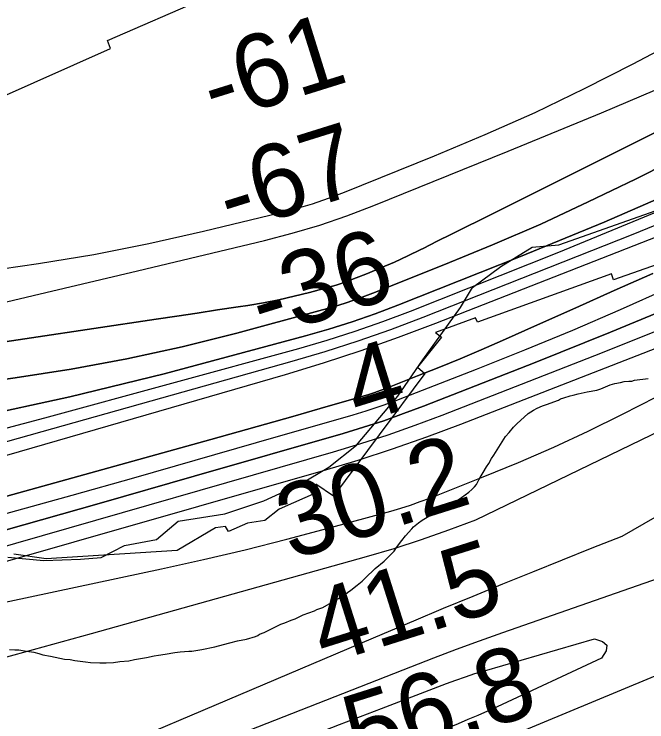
# Model space of a CAD drawing. Extents: x 3187622 to 3225504, y 800805 to 826213.
# Drawn here: x 3218254 to 3218830, y 811306 to 811950 of the extents above; entities that cross this region are included whole.
import ezdxf

# ---------------------------------------------------------------- set-up
doc = ezdxf.new("R2010")
doc.units = 0
for name, color, linetype in [('V-RIVR-EDGE', 7, 'Continuous'), ('V-RIVR-RANG', 7, 'Continuous'), ('V-RRAP-RVMT', 7, 'Continuous'), ('V-SITE-VEGE', 7, 'Continuous'), ('V-TOPO-DPTH', 7, 'Continuous'), ('V-TOPO-MAJR', 7, 'Continuous'), ('V-TOPO-MINR', 7, 'Continuous'), ('V-TOPO-WATR', 7, 'Continuous')]:
    doc.layers.add(name, color=color, linetype=linetype)

msp = doc.modelspace()

# ---------------------------------------------------------------- linework, layer by layer
at = {"layer": 'V-RIVR-EDGE'}
msp.add_lwpolyline([(3218248.55, 811455.94), (3218281.14, 811452.82), (3218314.61, 811454.04), (3218333.31, 811455.73), (3218354.64, 811466.55), (3218383.77, 811472.13), (3218403.37, 811488.6), (3218445.99, 811495.45), (3218481.23, 811507.1), (3218514.3, 811522.23), (3218540.42, 811537.81), (3218565.68, 811557.74), (3218603.17, 811602.42), (3218625.86, 811635.4), (3218660.32, 811683.13), (3218671.23, 811701.36), (3218696.92, 811720.42), (3218725.22, 811738.18), (3218749.57, 811740.29), (3218853.55, 811776.98)], dxfattribs=at)
at = {"layer": 'V-RRAP-RVMT'}
for p, q in [((3218339.12, 811926.21), (3218428.52, 811965.31)), ((3218341.97, 811918.82), (3218339.12, 811926.21)), ((3218235.87, 811871.66), (3218341.97, 811918.82)), ((3218929.91, 811754.28), (3218799.18, 811708.27)), ((3218797.41, 811713.75), (3218675.63, 811669.65)), ((3218799.18, 811708.27), (3218797.41, 811713.75)), ((3218673.85, 811673.7), (3218637.32, 811660.39)), ((3218675.63, 811669.65), (3218673.85, 811673.7)), ((3218637.32, 811660.39), (3218642.89, 811656.15)), ((3218642.89, 811656.15), (3218620.99, 811628.77)), ((3218620.99, 811628.77), (3218627.61, 811623.15)), ((3218627.61, 811623.15), (3218544.82, 811511.5)), ((3218544.82, 811511.5), (3218528.7, 811522.41)), ((3218528.7, 811522.41), (3218531.51, 811515.8)), ((3218531.51, 811515.8), (3218495.25, 811499.7)), ((3218495.25, 811499.7), (3218482.28, 811489.23)), ((3218446.55, 811484), (3218437.28, 811482.64)), ((3218449.13, 811479.22), (3218446.55, 811484)), ((3218466.44, 811486.91), (3218449.13, 811479.22)), ((3218482.28, 811489.23), (3218466.44, 811486.91)), ((3218437.28, 811482.64), (3218402.56, 811461.91)), ((3218283.29, 811454.42), (3218253.96, 811458.64)), ((3218402.56, 811461.91), (3218283.29, 811454.42))]:
    msp.add_line(p, q, dxfattribs=at)
at = {"layer": 'V-SITE-VEGE'}
for points in [[(3218358.48, 811361.71), (3218363.81, 811362.91), (3218374.47, 811364.51), (3218381.44, 811366.11), (3218385.54, 811366.91), (3218391.69, 811367.7), (3218400.3, 811369.3), (3218405.22, 811369.69), (3218413, 811370.47), (3218415.87, 811370.46), (3218424.89, 811372.06), (3218436.79, 811374.46), (3218444.58, 811376.47), (3218450.32, 811378.09), (3218457.29, 811379.7), (3218465.49, 811381.3), (3218473.7, 811383.72), (3218475.75, 811384.53), (3218477.4, 811385.75), (3218481.5, 811387.37), (3218496.69, 811395.08), (3218500.39, 811396.3), (3218506.13, 811398.73), (3218509.83, 811399.94), (3218517.22, 811403.59), (3218527.48, 811407.23), (3218529.53, 811408.45), (3218534.86, 811410.07), (3218547.19, 811416.98), (3218549.24, 811418.2), (3218551.29, 811419.83), (3218554.17, 811421.04), (3218557.46, 811423.9), (3218560.33, 811425.93), (3218566.09, 811430.41), (3218570.61, 811434.08), (3218576.38, 811439.79), (3218579.67, 811442.64), (3218582.55, 811445.49), (3218590.77, 811452.42), (3218599.83, 811461.39), (3218601.89, 811464.66), (3218606.84, 811471.19), (3218610.13, 811475.28), (3218615.9, 811481.8), (3218617.55, 811483.43), (3218622.07, 811487.1), (3218625.35, 811489.54), (3218631.52, 811493.2), (3218636.86, 811496.05), (3218643.02, 811499.71), (3218655.75, 811506.61), (3218661.09, 811510.27), (3218667.67, 811515.16), (3218670.55, 811517.6), (3218673.02, 811520.05), (3218674.66, 811522.09), (3218676.73, 811526.18), (3218683.75, 811538.03), (3218685.81, 811541.3), (3218688.29, 811545.79), (3218690.35, 811548.65), (3218701.08, 811565.81), (3218704.38, 811569.48), (3218708.5, 811574.38), (3218711.38, 811577.23), (3218721.66, 811586.61), (3218726.59, 811589.86), (3218729.88, 811591.49), (3218734.81, 811593.51), (3218738.5, 811594.73), (3218749.17, 811598.77), (3218751.22, 811599.99), (3218754.09, 811600.8), (3218759.84, 811602.82), (3218762.71, 811603.22), (3218767.22, 811604.43), (3218775.42, 811606.44), (3218784.03, 811608.04), (3218787.72, 811609.25), (3218796.34, 811612.9), (3218800.45, 811614.11), (3218805.78, 811614.9), (3218809.06, 811615.71), (3218813.16, 811616.1), (3218816.03, 811616.08), (3218818.49, 811616.89), (3218830.78, 811618.48)], [(3218249.96, 811372.04), (3218254.87, 811371.6), (3218258.56, 811371.59), (3218265.52, 811370.33), (3218272.07, 811369.48), (3218276.57, 811368.23), (3218280.25, 811366.98), (3218287.21, 811365.72), (3218299.9, 811363.2), (3218305.22, 811362.77), (3218309.32, 811361.93), (3218319.14, 811360.66), (3218323.65, 811360.23), (3218332.25, 811359.78), (3218337.99, 811359.75), (3218344.54, 811360.13), (3218350.28, 811360.93), (3218358.48, 811361.71)]]:
    msp.add_lwpolyline(points, dxfattribs=at)
at = {"layer": 'V-TOPO-DPTH'}
for points in [[(3218843.4, 811845.45), (3218677.79, 811762.73), (3218664.87, 811756.28), (3218651.95, 811749.82), (3218639.03, 811743.37), (3218626.11, 811736.92), (3218624.13, 811735.93), (3218612.13, 811730.13), (3218600.04, 811724.54), (3218587.81, 811719.26), (3218575.48, 811714.19), (3218557.38, 811707.02), (3218554.02, 811705.75), (3218550.63, 811704.56), (3218547.2, 811703.49), (3218543.75, 811702.5), (3218522.93, 811696.9), (3218509, 811693.41), (3218495, 811690.22), (3218480.91, 811687.5), (3218466.75, 811685.09), (3218457.94, 811683.75), (3218439.32, 811680.91), (3218420.7, 811678.08), (3218402.08, 811675.28), (3218383.46, 811672.49), (3218212.91, 811647)], [(3218212.91, 811647), (3218383.46, 811672.49), (3218402.08, 811675.28), (3218420.7, 811678.08), (3218439.32, 811680.91), (3218457.94, 811683.75), (3218466.75, 811685.09), (3218480.91, 811687.5), (3218495, 811690.22), (3218509, 811693.41), (3218522.93, 811696.9), (3218543.75, 811702.5), (3218547.2, 811703.49), (3218550.63, 811704.56), (3218554.02, 811705.75), (3218557.38, 811707.02), (3218575.48, 811714.19), (3218587.81, 811719.26), (3218600.04, 811724.54), (3218612.13, 811730.13), (3218624.13, 811735.93), (3218626.11, 811736.92), (3218639.03, 811743.37), (3218651.95, 811749.82), (3218664.87, 811756.28), (3218677.79, 811762.73), (3218843.4, 811845.45)], [(3218868.34, 811824.74), (3218823.55, 811802.18), (3218819.3, 811800.04), (3218776.37, 811779.14), (3218733.09, 811759.02), (3218689.3, 811740.05), (3218645.15, 811721.87), (3218580.31, 811696.16), (3218568.26, 811691.62), (3218556.11, 811687.36), (3218543.82, 811683.52), (3218531.45, 811679.97), (3218456.85, 811659.92), (3218406.91, 811647.49), (3218356.71, 811636.32), (3218306.14, 811627.03), (3218255.31, 811619), (3218203, 811611.74)], [(3218203, 811611.74), (3218255.31, 811619), (3218306.14, 811627.03), (3218356.71, 811636.32), (3218406.91, 811647.49), (3218456.85, 811659.92), (3218531.45, 811679.97), (3218543.82, 811683.52), (3218556.11, 811687.36), (3218568.26, 811691.62), (3218580.31, 811696.16), (3218645.15, 811721.87), (3218689.3, 811740.05), (3218733.09, 811759.02), (3218776.37, 811779.14), (3218819.3, 811800.04), (3218823.55, 811802.18), (3218868.34, 811824.74)], [(3218866.12, 811793.6), (3218790.79, 811760.88), (3218714.84, 811729.54), (3218603.24, 811685.3), (3218582.49, 811677.49), (3218561.59, 811670.16), (3218540.45, 811663.55), (3218519.14, 811657.43), (3218390.75, 811622.92), (3218304.78, 811601.72), (3218218.34, 811582.92)], [(3218218.34, 811582.92), (3218304.78, 811601.72), (3218390.75, 811622.92), (3218519.14, 811657.43), (3218540.45, 811663.55), (3218561.59, 811670.16), (3218582.49, 811677.49), (3218603.24, 811685.3), (3218714.84, 811729.54), (3218790.79, 811760.88), (3218866.12, 811793.6)], [(3217734.53, 811420.36), (3217816.61, 811447.54), (3217831.19, 811452.15), (3217845.84, 811456.5), (3217860.59, 811460.46), (3217875.43, 811464.15), (3217940.65, 811479.49), (3217988.08, 811490.97), (3218035.4, 811502.84), (3218082.56, 811515.33), (3218129.62, 811528.22), (3218507.03, 811634.22), (3218537.18, 811643.19), (3218567.12, 811652.77), (3218596.76, 811663.27), (3218626.19, 811674.38), (3218817.15, 811749.86), (3218910.49, 811788.21)], [(3217734.53, 811420.36), (3217816.61, 811447.54), (3217831.19, 811452.15), (3217845.84, 811456.5), (3217860.59, 811460.46), (3217875.43, 811464.15), (3217940.65, 811479.49), (3217988.08, 811490.97), (3218035.4, 811502.84), (3218082.56, 811515.33), (3218129.62, 811528.22), (3218507.03, 811634.22), (3218537.18, 811643.19), (3218567.12, 811652.77), (3218596.76, 811663.27), (3218626.19, 811674.38), (3218817.15, 811749.86), (3218910.49, 811788.21)], [(3218834.95, 811714.18), (3218800, 811698.5), (3218765.03, 811682.86), (3218730.05, 811667.25), (3218698.25, 811653.07), (3218679.1, 811644.7), (3218659.88, 811636.5), (3218640.54, 811628.56), (3218621.13, 811620.81), (3218592.35, 811609.54), (3218587.25, 811607.63), (3218582.12, 811605.8), (3218576.94, 811604.12), (3218571.74, 811602.54), (3218532.56, 811591.18), (3218507.73, 811584.02), (3218482.88, 811576.92), (3218458.01, 811569.91), (3218433.12, 811562.95), (3217934.18, 811424.34)], [(3217934.18, 811424.34), (3218433.12, 811562.95), (3218458.01, 811569.91), (3218482.88, 811576.92), (3218507.73, 811584.02), (3218532.56, 811591.18), (3218571.74, 811602.54), (3218576.94, 811604.12), (3218582.12, 811605.8), (3218587.25, 811607.63), (3218592.35, 811609.54), (3218621.13, 811620.81), (3218640.54, 811628.56), (3218659.88, 811636.5), (3218679.1, 811644.7), (3218698.25, 811653.07), (3218730.05, 811667.25), (3218765.03, 811682.86), (3218800, 811698.5), (3218834.95, 811714.18)], [(3218864.75, 811688.92), (3218796.59, 811660.62), (3218728.09, 811633.11), (3218626.42, 811593.32), (3218608.42, 811586.56), (3218590.3, 811580.13), (3218572.01, 811574.21), (3218553.61, 811568.63), (3218417.85, 811529.52), (3218331.44, 811504.78), (3218244.98, 811480.23), (3218158.43, 811455.98), (3218071.83, 811431.92), (3217914.52, 811388.52), (3217892.36, 811382.22), (3217870.27, 811375.71), (3217848.28, 811368.87), (3217826.35, 811361.81), (3217696.74, 811319.01)]]:
    msp.add_lwpolyline(points, dxfattribs=at)
at = {"layer": 'V-TOPO-MAJR'}
for points in [[(3217774.76, 811576.41), (3217806.71, 811585.85), (3217838.93, 811594.34), (3217871.32, 811602.19), (3218033.01, 811638.82), (3218116.43, 811657.88), (3218199.8, 811677.15), (3218283.1, 811696.71), (3218366.36, 811716.49), (3218481.96, 811744.16), (3218507.2, 811750.81), (3218532.2, 811758.19), (3218556.85, 811766.69), (3218581.26, 811775.92), (3218703.45, 811825.31), (3218788.51, 811860.4), (3218873.22, 811896.3)], [(3218052.45, 811373.71), (3218388.37, 811445.4), (3218426.41, 811453.86), (3218464.34, 811462.75), (3218502.11, 811472.3), (3218539.78, 811482.28), (3218596.95, 811497.96), (3218605.9, 811500.57), (3218614.79, 811503.38), (3218623.59, 811506.47), (3218632.31, 811509.75), (3218680.93, 811528.95), (3218713.06, 811542.17), (3218744.91, 811556), (3218776.36, 811570.74), (3218807.52, 811586.09), (3218838.56, 811601.74)]]:
    msp.add_lwpolyline(points, dxfattribs=at)
at = {"layer": 'V-TOPO-MINR'}
for points in [[(3217748.8, 811224.93), (3217863.55, 811261.99), (3217882.32, 811267.87), (3217901.16, 811273.52), (3217920.09, 811278.84), (3217939.09, 811283.93), (3218042.42, 811310.62), (3218113.08, 811329.1), (3218183.66, 811347.86), (3218254.12, 811367.05), (3218324.51, 811386.52), (3218574.69, 811456.53), (3218599.83, 811463.99), (3218624.8, 811471.96), (3218649.51, 811480.7), (3218674.05, 811489.95), (3219359.6, 811821.68), (3219399.51, 811839.56), (3219410.57, 811844.5), (3219421.64, 811849.44), (3219432.71, 811854.36), (3219443.79, 811859.28), (3220000.12, 812105.55)], [(3217234.1, 811424.8), (3217778.01, 811679.77), (3217811.02, 811685.79), (3217844.41, 811690.11), (3217951.79, 811699.81), (3218166.54, 811708.18), (3218225.95, 811715.76), (3218276.44, 811723.05), (3218326.74, 811731.42), (3218376.73, 811741.44), (3218426.52, 811752.55), (3218495.64, 811769.15), (3218510.62, 811773.11), (3218525.46, 811777.49), (3218540.08, 811782.54), (3218554.57, 811788.02), (3218636.62, 811821.14), (3218682.51, 811840.47), (3218727.98, 811860.7), (3218772.82, 811882.3), (3218817.24, 811904.8), (3218839.76, 811916.64)], [(3218212.91, 811647), (3218383.46, 811672.49), (3218402.08, 811675.28), (3218420.7, 811678.08), (3218439.32, 811680.91), (3218457.94, 811683.75), (3218466.75, 811685.09), (3218480.91, 811687.5), (3218495, 811690.22), (3218509, 811693.41), (3218522.93, 811696.9), (3218543.75, 811702.5), (3218547.2, 811703.49), (3218550.63, 811704.56), (3218554.02, 811705.75), (3218557.38, 811707.02), (3218575.48, 811714.19), (3218587.81, 811719.26), (3218600.04, 811724.54), (3218612.13, 811730.13), (3218624.13, 811735.93), (3218626.11, 811736.92), (3218639.03, 811743.37), (3218651.95, 811749.82), (3218664.87, 811756.28), (3218677.79, 811762.73), (3218843.4, 811845.45)], [(3218203, 811611.74), (3218255.31, 811619), (3218306.14, 811627.03), (3218356.71, 811636.32), (3218406.91, 811647.49), (3218456.85, 811659.92), (3218531.45, 811679.97), (3218543.82, 811683.52), (3218556.11, 811687.36), (3218568.26, 811691.62), (3218580.31, 811696.16), (3218645.15, 811721.87), (3218689.3, 811740.05), (3218733.09, 811759.02), (3218776.37, 811779.14), (3218819.3, 811800.04), (3218823.55, 811802.18), (3218868.34, 811824.74)], [(3217288.72, 810971.98), (3217946.76, 811122.66), (3217955.84, 811125.78), (3217964.87, 811129.04), (3218033.94, 811154.86), (3218077.36, 811171.42), (3218120.64, 811188.35), (3218163.68, 811205.85), (3218206.58, 811223.72), (3218590.95, 811386.82), (3218617.86, 811398.16), (3218644.79, 811409.41), (3218671.79, 811420.54), (3218698.81, 811431.58), (3218725.88, 811442.53), (3218752.96, 811453.45), (3218780.06, 811464.31), (3218807.17, 811475.15), (3219404.43, 811819.12)], [(3218218.34, 811582.92), (3218304.78, 811601.72), (3218390.75, 811622.92), (3218519.14, 811657.43), (3218540.45, 811663.55), (3218561.59, 811670.16), (3218582.49, 811677.49), (3218603.24, 811685.3), (3218714.84, 811729.54), (3218790.79, 811760.88), (3218866.12, 811793.6)], [(3217734.53, 811420.36), (3217816.61, 811447.54), (3217831.19, 811452.15), (3217845.84, 811456.5), (3217860.59, 811460.46), (3217875.43, 811464.15), (3217940.65, 811479.49), (3217988.08, 811490.97), (3218035.4, 811502.84), (3218082.56, 811515.33), (3218129.62, 811528.22), (3218507.03, 811634.22), (3218537.18, 811643.19), (3218567.12, 811652.77), (3218596.76, 811663.27), (3218626.19, 811674.38), (3218817.15, 811749.86), (3218910.49, 811788.21)], [(3217765.07, 811407.56), (3217782.32, 811413.68), (3217799.64, 811419.6), (3217817, 811425.4), (3217842.95, 811433.89), (3217847.39, 811435.29), (3217851.85, 811436.63), (3217856.34, 811437.88), (3217860.84, 811439.06), (3217883.85, 811444.86), (3217899.85, 811448.98), (3217915.82, 811453.21), (3217931.74, 811457.61), (3217947.64, 811462.12), (3218501.06, 811622.3), (3218535.6, 811632.81), (3218569.93, 811643.96), (3218603.93, 811656.05), (3218637.73, 811668.76), (3218932.69, 811784.43)], [(3217622.69, 811404.81), (3217790.33, 811461.02), (3217815.02, 811468.87), (3217839.87, 811476.17), (3217864.93, 811482.68), (3217890.14, 811488.66), (3217987.67, 811510.12), (3218061.62, 811526.99), (3218135.39, 811544.59), (3218208.88, 811563.31), (3218282.19, 811582.77), (3218513.05, 811645.93), (3218538.79, 811653.44), (3218564.34, 811661.5), (3218589.61, 811670.4), (3218614.7, 811679.87), (3218749.67, 811733.38), (3218841.52, 811771.3)], [(3217535.07, 811280.77), (3217808.28, 811371.17), (3217837.15, 811380.48), (3217866.1, 811389.51), (3217895.18, 811398.1), (3217924.35, 811406.41), (3218251.11, 811496.88), (3218307.08, 811512.48), (3218363.02, 811528.21), (3218418.9, 811544.12), (3218474.75, 811560.16), (3218562.67, 811585.57), (3218574.48, 811589.16), (3218586.21, 811592.96), (3218597.83, 811597.09), (3218609.39, 811601.43), (3218674.61, 811626.96), (3218718.58, 811644.57), (3218762.35, 811662.64), (3218805.83, 811681.39), (3218849.12, 811700.6)], [(3217696.74, 811319.01), (3217826.35, 811361.81), (3217848.28, 811368.87), (3217870.27, 811375.71), (3217892.36, 811382.22), (3217914.52, 811388.52), (3218071.83, 811431.92), (3218158.43, 811455.98), (3218244.98, 811480.23), (3218331.44, 811504.78), (3218417.85, 811529.52), (3218553.61, 811568.63), (3218572.01, 811574.21), (3218590.3, 811580.13), (3218608.42, 811586.56), (3218626.42, 811593.32), (3218728.09, 811633.11), (3218796.59, 811660.62), (3218864.75, 811688.92)], [(3217758.53, 811324.12), (3217844.42, 811352.43), (3217859.41, 811357.25), (3217874.44, 811361.92), (3217889.54, 811366.35), (3217904.69, 811370.64), (3218001.58, 811397.29), (3218065.18, 811414.9), (3218128.74, 811432.65), (3218192.24, 811450.62), (3218255.69, 811468.74), (3218544.53, 811551.71), (3218569.54, 811559.28), (3218594.39, 811567.3), (3218619, 811576.01), (3218643.46, 811585.18), (3218782.21, 811639.43), (3218875.58, 811676.89)], [(3217753.81, 811306.9), (3217784.94, 811317.41), (3217816.12, 811327.79), (3217862.5, 811343.04), (3217870.54, 811345.62), (3217878.61, 811348.12), (3217886.72, 811350.5), (3217894.84, 811352.79), (3217946.38, 811366.92), (3217980.29, 811376.28), (3218014.17, 811385.71), (3218048.01, 811395.26), (3218081.84, 811404.89), (3218535.45, 811534.81), (3218567.06, 811544.34), (3218598.48, 811554.46), (3218629.6, 811565.44), (3218660.53, 811577), (3218907.37, 811673.22)], [(3219594.69, 811662.03), (3219543.85, 811639.38), (3219457.12, 811600.59), (3219449.64, 811597.34), (3219442.12, 811594.18), (3219434.54, 811591.18), (3219426.91, 811588.27), (3219419.26, 811585.44), (3219411.6, 811582.61), (3219403.95, 811579.77), (3219396.29, 811576.93), (3219365.95, 811565.68), (3219343.17, 811557.08), (3219320.47, 811548.3), (3219297.87, 811539.26), (3219275.34, 811530.04), (3218732.55, 811304.16), (3218708.64, 811294.17), (3218684.75, 811284.13), (3218660.88, 811274.03), (3218637.04, 811263.87), (3218570.4, 811235.37)], [(3217294.45, 810768.64), (3217913.59, 811084.42), (3217933.66, 811092.03), (3217953.72, 811099.65), (3217973.78, 811107.31), (3217993.82, 811114.98), (3218139.12, 811170.73), (3218225.5, 811204), (3218311.82, 811237.42), (3218398.06, 811271.05), (3218484.24, 811304.83), (3218615.02, 811356.29), (3218635.81, 811364.33), (3218656.66, 811372.21), (3218677.6, 811379.85), (3218698.6, 811387.33), (3219085.09, 811522.41)], [(3217986.62, 811079), (3218436.4, 811258.81), (3218474.31, 811273.87), (3218512.27, 811288.83), (3218550.28, 811303.63), (3218588.33, 811318.32), (3218647.44, 811341), (3218656.01, 811344.17), (3218664.63, 811347.19), (3218673.32, 811349.98), (3218682.06, 811352.64), (3218781.94, 811381.57), (3218789.25, 811379.32), (3218793.31, 811375.86), (3218792.52, 811370.58), (3218788.49, 811364.08), (3218693.37, 811319.91), (3218684.62, 811315.91), (3218675.83, 811311.99), (3218666.99, 811308.18), (3218658.12, 811304.44), (3218163.03, 811099.77)]]:
    msp.add_lwpolyline(points, dxfattribs=at)
at = {"layer": 'V-TOPO-WATR'}
msp.add_lwpolyline([(3217934.18, 811424.34), (3218433.12, 811562.95), (3218458.01, 811569.91), (3218482.88, 811576.92), (3218507.73, 811584.02), (3218532.56, 811591.18), (3218571.74, 811602.54), (3218576.94, 811604.12), (3218582.12, 811605.8), (3218587.25, 811607.63), (3218592.35, 811609.54), (3218621.13, 811620.81), (3218640.54, 811628.56), (3218659.88, 811636.5), (3218679.1, 811644.7), (3218698.25, 811653.07), (3218730.05, 811667.25), (3218765.03, 811682.86), (3218800, 811698.5), (3218834.95, 811714.18)], dxfattribs=at)

# ---------------------------------------------------------------- texts
at = {"layer": 'V-RIVR-RANG'}
for s, rotation, p in [('-61', 17.36461, (3218436.3, 811850.58)), ('-67', 17.36461, (3218450.83, 811750.35)), ('-36', 17.36461, (3218480.21, 811654.76)), ('4', 17.36461, (3218567.24, 811577.21)), ('30.2', 17.54833, (3218506.21, 811452.95)), ('41.5', 17.54833, (3218536.59, 811357.68)), ('56.8', 17.54833, (3218566.98, 811262.41))]:
    msp.add_text(s, height=67, rotation=rotation, dxfattribs=at).set_placement(p)

doc.saveas('drawing.dxf')
